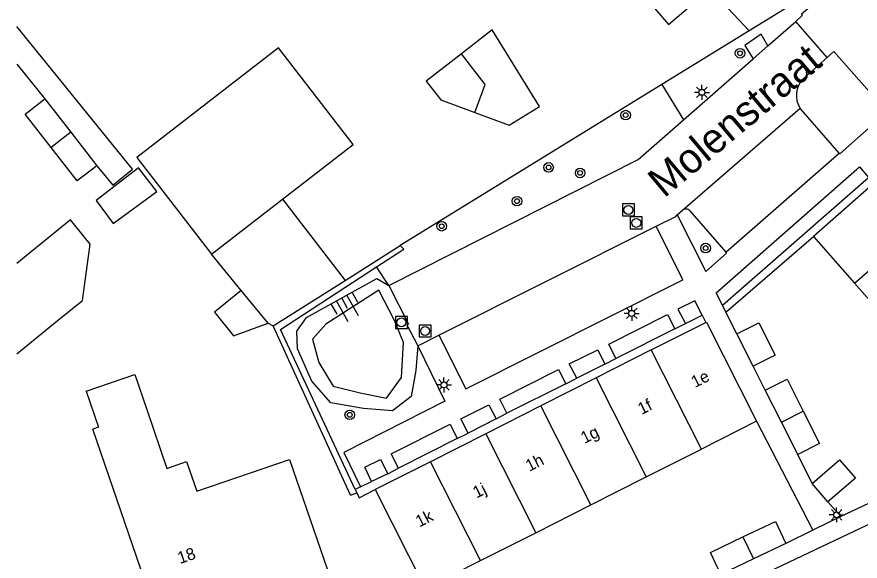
# Model space of a CAD drawing. Extents: x 137999 to 141000, y 397500 to 400501.
# Drawn here: x 138000 to 138070.6, y 400245.2 to 400290.8 of the extents above; entities that cross this region are included whole.
import ezdxf

# ---------------------------------------------------------------- set-up
doc = ezdxf.new("R2010")
doc.units = 0
for name, color, linetype in [('gg-afsc-erfafscheiding', 7, 'Continuous'), ('gg-afsc-hekwerk', 7, 'Continuous'), ('gg-afsc-muur', 7, 'Continuous'), ('gg-anno-huisnummerreeks BGT', 7, 'Continuous'), ('gg-anno-openbare ruimte label', 7, 'Continuous'), ('gg-bbg-bijgebouw', 7, 'Continuous'), ('gg-bbg-gedigitaliseerde bebouwing', 7, 'Continuous'), ('gg-bbg-gedigitaliseerde bijgebouw', 7, 'Continuous'), ('gg-bbg-hoofdgebouw', 7, 'Continuous'), ('gg-bbg-luifel en loopbrug', 7, 'Continuous'), ('gg-bbg-tussenscheiding', 7, 'Continuous'), ('gg-knt-bovenkant onderkant talud', 7, 'Continuous'), ('gg-knt-verharding', 7, 'Continuous'), ('gg-knt-verharding nz', 7, 'Continuous'), ('gt-grn-groengrens', 7, 'Continuous'), ('gt-grn-weggrens', 7, 'Continuous'), ('gt-symb-boom', 7, 'Continuous'), ('gt-symb-lichtmast', 7, 'Continuous'), ('gt-symb-rioolschacht', 7, 'Continuous'), ('gt-symb-talud symbool', 7, 'Continuous')]:
    doc.layers.add(name, color=color, linetype=linetype)

# ---------------------------------------------------------------- blocks, each defined once
blk = doc.blocks.new('gt0-LMAST')
at = {"layer": 'gt-symb-lichtmast'}
for p, q in [((-0.182, 0.173), (-0.447, 0.438)), ((-0.005, 0.246), (-0.005, 0.621)), ((0.172, 0.173), (0.437, 0.438)), ((-0.255, -0.004), (-0.63, -0.004)), ((-0.182, -0.181), (-0.447, -0.446)), ((-0.005, -0.254), (-0.005, -0.629)), ((0.437, -0.446), (0.172, -0.181)), ((0.245, -0.004), (0.62, -0.004))]:
    blk.add_line(p, q, dxfattribs=at)
blk.add_circle((-0.005, -0.004), 0.25, dxfattribs=at)
blk = doc.blocks.new('gt0-BOOM')
at = {"layer": 'gt-symb-boom'}
for radius in [0.4, 0.2]:
    blk.add_circle((0, 0), radius, dxfattribs=at)
blk = doc.blocks.new('gt0-RS')
at = {"layer": 'gt-symb-rioolschacht'}
blk.add_lwpolyline([(-0.5, -0.5), (0.5, -0.5), (0.5, 0.5), (-0.5, 0.5)], close=True, dxfattribs=at)
blk.add_circle((0, 0), 0.375, dxfattribs=at)
blk = doc.blocks.new('gt0-TALUD_1')
at = {"layer": 'gt-symb-talud symbool'}
for p, q in [((-1, -1), (-1, 0)), ((-0.5, -2), (-0.5, 0)), ((0, -1), (0, 0)), ((0.5, -2), (0.5, 0)), ((1, -1), (1, 0))]:
    blk.add_line(p, q, dxfattribs=at)

msp = doc.modelspace()

# ---------------------------------------------------------------- linework, layer by layer
at = {"layer": 'gg-afsc-erfafscheiding'}
for p, q in [((138000, 400286.84), (138002.339, 400283.936)), ((138060.292, 400264.24), (138059.362, 400266.053)), ((138062.662, 400259.541), (138061.659, 400261.535)), ((138061.937, 400256.931), (138066.636, 400247.814)), ((138082.039, 400255.083), (138068.998, 400248.953)), ((138066.573, 400251.712), (138065.384, 400254.151)), ((138027.932, 400250.748), (138028.467, 400250.92)), ((138068.998, 400248.953), (138067.904, 400250.173)), ((138066.636, 400247.814), (138064.394, 400246.688))]:
    msp.add_line(p, q, dxfattribs=at)
for points in [[(138006.688, 400278.332), (138008.028, 400276.694), (138009.683, 400278.048), (138000, 400290.006)], [(138028.467, 400250.92), (138028.669, 400250.52), (138030.006, 400251.197)]]:
    msp.add_lwpolyline(points, dxfattribs=at)
at = {"layer": 'gg-afsc-hekwerk'}
for p, q in [((138061.314, 400289.632), (138058.039, 400293.139)), ((138066.91, 400293.077), (138061.314, 400289.632)), ((138061.314, 400289.632), (138053.994, 400285.125)), ((138053.994, 400285.125), (138032.096, 400271.642)), ((138059.362, 400266.053), (138066.699, 400272.414))]:
    msp.add_line(p, q, dxfattribs=at)
at = {"layer": 'gg-afsc-muur'}
for p, q in [((138027.489, 400268.725), (138032.096, 400271.642)), ((138027.932, 400250.748), (138021.462, 400264.91)), ((138080.041, 400252.409), (138060.377, 400243.105))]:
    msp.add_line(p, q, dxfattribs=at)
at = {"layer": 'gg-bbg-bijgebouw'}
for p, q in [((138061.659, 400261.535), (138060.292, 400264.24)), ((138064.023, 400256.846), (138062.662, 400259.541)), ((138065.384, 400254.151), (138064.023, 400256.846)), ((138066.573, 400251.712), (138068.872, 400253.701)), ((138067.904, 400250.173), (138066.573, 400251.712)), ((138064.394, 400246.688), (138061.669, 400245.394)), ((138061.669, 400245.394), (138058.944, 400244.099))]:
    msp.add_line(p, q, dxfattribs=at)
for points in [[(138060.292, 400264.24), (138062.113, 400265.16), (138063.48, 400262.455), (138061.659, 400261.535)], [(138062.662, 400259.541), (138064.483, 400260.461), (138065.844, 400257.766)], [(138065.844, 400257.766), (138067.205, 400255.071), (138065.384, 400254.151)], [(138068.872, 400253.701), (138070.203, 400252.162), (138067.904, 400250.173)], [(138060.794, 400247.237), (138063.519, 400248.531), (138064.394, 400246.688)], [(138058.944, 400244.099), (138058.069, 400245.942), (138060.794, 400247.237)]]:
    msp.add_lwpolyline(points, dxfattribs=at)
at = {"layer": 'gg-bbg-gedigitaliseerde bebouwing'}
msp.add_line((138000, 400262.58), (138003.378, 400265.338), dxfattribs=at)
for points in [[(138003.378, 400265.338), (138005.484, 400267.049), (138006.14, 400271.759), (138004.478, 400273.791), (138000, 400270.129)], [(138005.805, 400259.459), (138009.864, 400260.851), (138010.903, 400257.823)], [(138010.903, 400257.823), (138012.564, 400252.979), (138014.208, 400253.543), (138015.061, 400251.057), (138022.834, 400253.723), (138026.278, 400243.682), (138018.684, 400241.077), (138019.366, 400239.088), (138013.01, 400236.91)]]:
    msp.add_lwpolyline(points, dxfattribs=at)
at = {"layer": 'gg-bbg-gedigitaliseerde bijgebouw'}
for p, q in [((138002.339, 400283.936), (138004.514, 400281.134)), ((138004.514, 400281.134), (138006.688, 400278.332)), ((138010.047, 400279.021), (138016.306, 400270.932)), ((138016.306, 400270.932), (138022.234, 400275.518)), ((138021.036, 400265.13), (138018.791, 400267.883))]:
    msp.add_line(p, q, dxfattribs=at)
for points in [[(138022.234, 400275.518), (138028.161, 400280.104), (138021.902, 400288.193), (138010.047, 400279.021)], [(138037.216, 400287.712), (138034.265, 400285.426), (138035.489, 400283.845), (138038.349, 400282.78)], [(138038.349, 400282.78), (138039.221, 400285.123), (138037.216, 400287.712)], [(138002.863, 400279.853), (138000.688, 400282.655), (138002.339, 400283.936)], [(138006.688, 400278.332), (138005.037, 400277.051), (138002.863, 400279.853)], [(138006.651, 400275.414), (138008.063, 400273.488), (138011.713, 400276.164), (138010.171, 400278.149), (138006.651, 400275.414)], [(138018.791, 400267.883), (138016.543, 400266.051), (138018.139, 400264.094), (138021.036, 400265.13)]]:
    msp.add_lwpolyline(points, dxfattribs=at)
at = {"layer": 'gg-bbg-hoofdgebouw'}
for p, q in [((138066.699, 400272.414), (138070.137, 400268.489)), ((138070.137, 400268.489), (138073.575, 400264.563)), ((138053.118, 400262.898), (138057.67, 400265.203)), ((138053.118, 400262.898), (138048.495, 400260.558)), ((138048.495, 400260.558), (138043.873, 400258.218)), ((138043.873, 400258.218), (138039.251, 400255.877)), ((138061.937, 400256.931), (138057.313, 400254.595)), ((138013.01, 400236.91), (138006.37, 400256.27)), ((138039.251, 400255.877), (138034.628, 400253.537)), ((138052.688, 400252.258), (138057.313, 400254.595)), ((138034.628, 400253.537), (138030.006, 400251.197)), ((138048.064, 400249.922), (138052.688, 400252.258)), ((138043.44, 400247.586), (138048.064, 400249.922)), ((138038.815, 400245.249), (138043.44, 400247.586))]:
    msp.add_line(p, q, dxfattribs=at)
for points in [[(138049.014, 400296.654), (138054.55, 400290.16), (138058.039, 400293.139)], [(138077.13, 400274.625), (138073.687, 400278.55), (138066.699, 400272.414)], [(138057.67, 400265.203), (138057.74, 400265.238), (138061.937, 400256.931)], [(138005.805, 400259.459), (138006.843, 400256.432), (138006.37, 400256.27)], [(138030.006, 400251.197), (138034.191, 400242.913), (138038.815, 400245.249)]]:
    msp.add_lwpolyline(points, dxfattribs=at)
at = {"layer": 'gg-bbg-luifel en loopbrug'}
for p, q in [((138039.799, 400289.712), (138037.216, 400287.712)), ((138022.234, 400275.518), (138027.489, 400268.725)), ((138018.791, 400267.883), (138016.306, 400270.932)), ((138021.462, 400264.91), (138027.489, 400268.725)), ((138021.036, 400265.13), (138021.462, 400264.91))]:
    msp.add_line(p, q, dxfattribs=at)
msp.add_lwpolyline([(138038.349, 400282.78), (138041.209, 400281.716), (138043.757, 400283.285), (138039.799, 400289.712)], dxfattribs=at)
at = {"layer": 'gg-bbg-tussenscheiding'}
for p, q in [((138004.514, 400281.134), (138002.863, 400279.853)), ((138070.137, 400268.489), (138077.13, 400274.625)), ((138057.313, 400254.595), (138053.118, 400262.898)), ((138048.495, 400260.558), (138052.688, 400252.258)), ((138048.064, 400249.922), (138043.873, 400258.218)), ((138064.023, 400256.846), (138065.844, 400257.766)), ((138039.251, 400255.877), (138043.44, 400247.586)), ((138038.815, 400245.249), (138034.628, 400253.537)), ((138060.794, 400247.237), (138061.669, 400245.394))]:
    msp.add_line(p, q, dxfattribs=at)
at = {"layer": 'gg-knt-bovenkant onderkant talud'}
for points in [[(138033.565, 400263.246), (138033.398, 400261.175), (138033.01, 400258.997), (138031.457, 400257.789), (138029.013, 400258.007), (138026.291, 400258.461), (138024.69, 400260.289), (138023.489, 400262.994), (138023.449, 400264.48), (138024.255, 400265.62), (138030.133, 400268.884), (138031.147, 400268.296)], [(138031.63, 400265.375), (138030.301, 400267.915), (138025.877, 400265.056), (138024.762, 400263.814), (138025.284, 400261.854), (138026.484, 400259.874), (138028.731, 400259.308), (138030.934, 400258.849), (138032.217, 400260.598), (138032.368, 400263.516), (138031.63, 400265.375)]]:
    msp.add_lwpolyline(points, dxfattribs=at)
at = {"layer": 'gg-knt-verharding'}
for p, q in [((138062.886, 400288.369), (138065.22, 400290.415)), ((138067.839, 400287.397), (138065.22, 400290.415)), ((138061.651, 400287.287), (138062.886, 400288.369)), ((138055.813, 400282.169), (138061.651, 400287.287)), ((138065.823, 400285.607), (138067.839, 400287.397)), ((138059.347, 400271.092), (138068.834, 400279.392)), ((138059.081, 400266.641), (138071.303, 400277.356)), ((138055.291, 400274.203), (138055.737, 400274.604)), ((138056.345, 400274.546), (138059.347, 400271.092)), ((138059.362, 400266.053), (138059.081, 400266.641)), ((138055.977, 400265.123), (138057.366, 400265.812)), ((138057.366, 400265.812), (138057.67, 400265.203)), ((138055.081, 400264.668), (138050.149, 400262.174)), ((138033.565, 400263.246), (138035.342, 400264.132)), ((138049.237, 400261.72), (138046.875, 400260.542)), ((138045.971, 400260.069), (138041.032, 400257.6)), ((138040.141, 400257.138), (138037.778, 400255.932)), ((138036.874, 400255.482), (138031.956, 400252.995)), ((138031.058, 400252.517), (138029.704, 400251.868)), ((138028.784, 400251.419), (138028.335, 400251.216)), ((138028.335, 400251.216), (138028.467, 400250.92))]:
    msp.add_line(p, q, dxfattribs=at)
for points in [[(138065.22, 400290.415), (138065.775, 400290.954), (138065.688, 400291.056), (138067.78, 400292.832), (138067.273, 400293.411)], [(138062.886, 400288.369), (138062.313, 400289.356), (138060.956, 400288.399), (138061.651, 400287.287)], [(138067.839, 400287.397), (138068.391, 400287.886), (138072.869, 400282.831)], [(138068.834, 400279.392), (138065.663, 400283.026), (138065.574, 400283.153)], [(138072.869, 400282.831), (138068.903, 400279.313), (138068.834, 400279.392)], [(138031.147, 400268.296), (138052.028, 400278.851), (138055.813, 400282.169)], [(138059.081, 400266.641), (138058.557, 400267.691), (138070.547, 400278.224), (138071.303, 400277.356)], [(138053.528, 400273.26), (138055.166, 400274.09), (138055.291, 400274.203)], [(138055.291, 400274.203), (138057.671, 400269.465), (138059.412, 400271.019), (138059.347, 400271.092)], [(138035.342, 400264.132), (138037.601, 400259.629), (138055.754, 400268.785), (138053.528, 400273.26)], [(138031.147, 400268.296), (138032.781, 400265.069), (138032.661, 400265.003), (138033.565, 400263.246)], [(138057.366, 400265.812), (138056.768, 400267.017), (138055.351, 400266.314), (138055.977, 400265.123)], [(138050.149, 400262.174), (138049.552, 400263.39), (138054.464, 400265.857), (138055.081, 400264.668)], [(138033.565, 400263.246), (138035.845, 400258.614), (138027.367, 400254.315), (138028.784, 400251.419)], [(138046.875, 400260.542), (138046.253, 400261.738), (138048.645, 400262.915), (138049.237, 400261.72)], [(138041.032, 400257.6), (138040.45, 400258.786), (138045.35, 400261.266), (138045.971, 400260.069)], [(138037.778, 400255.932), (138037.165, 400257.142), (138039.525, 400258.302), (138040.141, 400257.138)], [(138031.956, 400252.995), (138031.341, 400254.201), (138036.275, 400256.672), (138036.874, 400255.482)], [(138029.704, 400251.868), (138029.12, 400253.076), (138030.436, 400253.734), (138031.058, 400252.517)]]:
    msp.add_lwpolyline(points, dxfattribs=at)
for centre, radius, start, end in [((138067.227, 400284.225), 1.97, 135.45382, 212.95857), ((138056.012, 400274.275), 0.429, 39.20751, 129.89404)]:
    msp.add_arc(centre, radius, start, end, dxfattribs=at)
at = {"layer": 'gg-knt-verharding nz'}
for p, q in [((138055.737, 400274.604), (138065.574, 400283.153)), ((138035.342, 400264.132), (138053.528, 400273.26))]:
    msp.add_line(p, q, dxfattribs=at)
at = {"layer": 'gt-grn-groengrens'}
for p, q in [((138053.994, 400285.125), (138055.813, 400282.169)), ((138031.147, 400268.296), (138030.124, 400269.864))]:
    msp.add_line(p, q, dxfattribs=at)
for points in [[(138030.124, 400269.864), (138032.386, 400271.34), (138032.096, 400271.642)], [(138028.335, 400251.216), (138022.069, 400264.61), (138030.124, 400269.864)]]:
    msp.add_lwpolyline(points, dxfattribs=at)
at = {"layer": 'gt-grn-weggrens'}
for p, q in [((138055.081, 400264.668), (138055.977, 400265.123)), ((138049.237, 400261.72), (138050.149, 400262.174)), ((138045.971, 400260.069), (138046.875, 400260.542)), ((138040.141, 400257.138), (138041.032, 400257.6)), ((138036.874, 400255.482), (138037.778, 400255.932)), ((138031.058, 400252.517), (138031.956, 400252.995)), ((138028.784, 400251.419), (138029.704, 400251.868)), ((138068.998, 400248.953), (138066.636, 400247.814))]:
    msp.add_line(p, q, dxfattribs=at)

# ---------------------------------------------------------------- block references
at = {"layer": 'gt-symb-boom'}
for p in [(138060.549, 400287.749), (138050.968, 400282.573), (138044.516, 400278.19), (138047.159, 400277.726), (138041.877, 400275.363), (138035.571, 400273.259), (138057.671, 400271.434), (138027.871, 400257.462)]:
    msp.add_blockref('gt0-BOOM', p, dxfattribs=at)
at = {"layer": 'gt-symb-lichtmast'}
for p in [(138057.359, 400284.481), (138051.486, 400265.966), (138035.764, 400259.975), (138068.642, 400249.088)]:
    msp.add_blockref('gt0-LMAST', p, dxfattribs=at)
at = {"layer": 'gt-symb-rioolschacht'}
for p in [(138051.202, 400274.629), (138051.855, 400273.543), (138032.198, 400265.202), (138034.184, 400264.487)]:
    msp.add_blockref('gt0-RS', p, dxfattribs=at)
at = {"layer": 'gt-symb-talud symbool', "xscale": 0.9998609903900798, "yscale": 0.9998609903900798, "rotation": 29.410819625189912}
msp.add_blockref('gt0-TALUD_1', (138027.194, 400267.252), dxfattribs=at)

# ---------------------------------------------------------------- texts
at = {"layer": 'gg-anno-huisnummerreeks BGT'}
for s, rotation, p in [('1e', 26.9, (138056.769, 400259.701)), ('1f', 26.8, (138052.297, 400257.439)), ('1g', 26.9, (138047.524, 400255.021)), ('1h', 26.9, (138042.902, 400252.681)), ('1j', 26.8, (138038.487, 400250.447)), ('1k', 26.9, (138033.692, 400248.018)), ('18', 18.9, (138013.655, 400244.963))]:
    msp.add_text(s, height=1, rotation=rotation, dxfattribs=at).set_placement(p)
at = {"layer": 'gg-anno-openbare ruimte label'}
msp.add_text('Molenstraat', height=2.5, rotation=40, dxfattribs=at).set_placement((138054.187, 400275.57))

doc.saveas('drawing.dxf')
